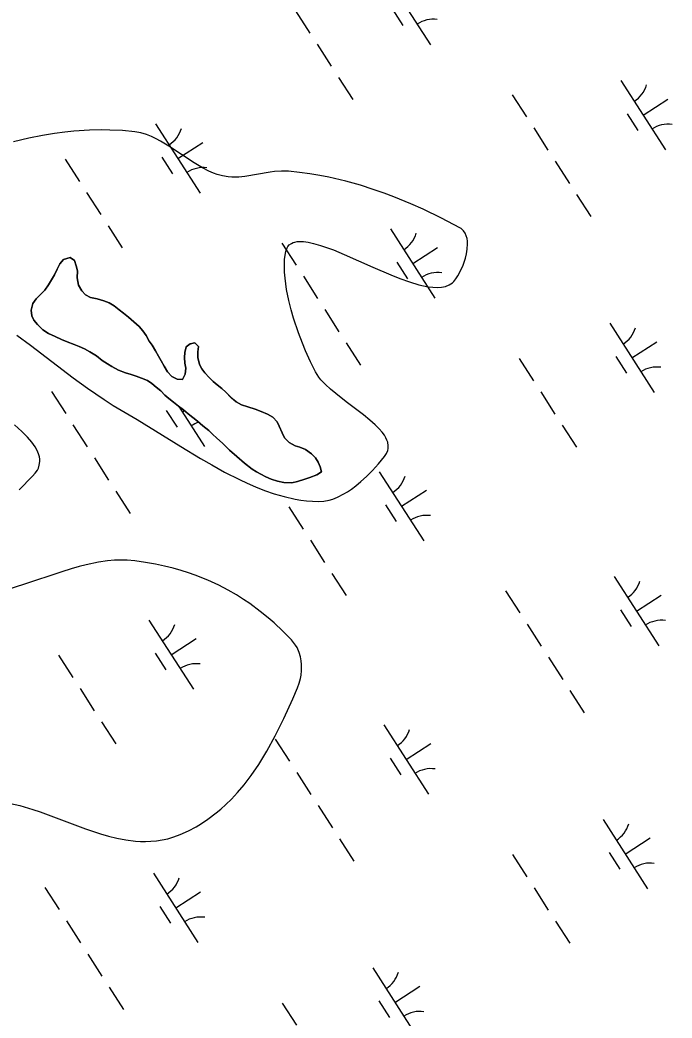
# Model space of a CAD drawing. Extents: x 3937982 to 3958556, y 219448 to 241894.
# Drawn here: x 3946783 to 3947179, y 231442 to 232047 of the extents above; entities that cross this region are included whole.
import ezdxf

# ---------------------------------------------------------------- set-up
doc = ezdxf.new("R2010")
doc.units = 0
for name, color, linetype in [('V-SITE-VEGE', 7, 'Continuous'), ('V-TOPO-SHOR', 7, 'Continuous'), ('V-WETL-SWMP', 7, 'Continuous')]:
    doc.layers.add(name, color=color, linetype=linetype)

msp = doc.modelspace()

# ---------------------------------------------------------------- linework, layer by layer
at = {"layer": 'V-SITE-VEGE'}
for points in [[(3947007.973, 231892.579), (3947013.566, 231890.361), (3947019.335, 231888.299), (3947025.084, 231886.574), (3947027.947, 231885.884), (3947030.777, 231885.354), (3947033.548, 231885.012), (3947036.237, 231884.899), (3947038.808, 231885.063), (3947041.228, 231885.55), (3947043.455, 231886.427), (3947044.475, 231887.023), (3947045.427, 231887.74), (3947046.31, 231888.583), (3947047.514, 231890.068), (3947048.74, 231891.928), (3947050.6, 231895.418), (3947051.896, 231898.438), (3947053.334, 231902.758), (3947053.953, 231905.289), (3947054.432, 231908.16), (3947054.624, 231911.343), (3947054.553, 231912.957), (3947054.327, 231914.595), (3947053.904, 231916.227), (3947053.228, 231917.81), (3947052.23, 231919.287), (3947050.829, 231920.587), (3947049.961, 231921.132), (3947038.918, 231926.932), (3947027.714, 231932.343), (3947020.157, 231935.714), (3947009.98, 231939.882), (3947004.117, 231942.085), (3946997.371, 231944.434), (3946989.611, 231946.89), (3946980.677, 231949.376), (3946970.388, 231951.776), (3946964.869, 231952.854), (3946958.956, 231953.841), (3946952.624, 231954.701), (3946945.843, 231955.399), (3946941.694, 231955.502), (3946937.516, 231955.199), (3946934.72, 231954.832), (3946919.444, 231952.198), (3946915.727, 231951.836), (3946911.524, 231951.791), (3946909.311, 231951.971), (3946905.927, 231952.563), (3946902.599, 231953.505), (3946900.406, 231954.3), (3946897.51, 231955.545), (3946893.697, 231957.486), (3946888.677, 231960.454), (3946873.317, 231970.667), (3946868.301, 231973.702), (3946865.614, 231975.148), (3946862.729, 231976.514), (3946859.628, 231977.739), (3946856.29, 231978.73), (3946852.683, 231979.381), (3946845.134, 231980.076), (3946837.407, 231980.44), (3946832.175, 231980.5), (3946825.111, 231980.348), (3946815.576, 231979.744), (3946810.079, 231979.189), (3946803.773, 231978.37), (3946796.546, 231977.192), (3946788.286, 231975.531), (3946778.882, 231973.223)], [(3946781.061, 231855.971), (3946789.343, 231849.923), (3946815.277, 231830.101), (3946823.923, 231823.736), (3946833.989, 231816.797), (3946839.457, 231813.301), (3946854.051, 231804.693), (3946880.522, 231788.371), (3946892.441, 231781.164), (3946899.284, 231777.201), (3946907.119, 231772.89), (3946916.087, 231768.331), (3946920.872, 231766.095), (3946925.975, 231763.883), (3946931.417, 231761.745), (3946937.213, 231759.736), (3946943.385, 231757.939), (3946949.955, 231756.455), (3946953.336, 231755.875), (3946956.822, 231755.418), (3946960.412, 231755.107), (3946964.109, 231754.96), (3946967.33, 231755.156), (3946970.585, 231755.814), (3946972.762, 231756.483), (3946975.662, 231757.64), (3946979.502, 231759.598), (3946981.671, 231760.909), (3946984.12, 231762.545), (3946986.862, 231764.581), (3946989.914, 231767.086), (3946993.256, 231770.117), (3946996.859, 231773.719), (3947000.637, 231777.889), (3947004.297, 231782.37), (3947005.452, 231784.16), (3947006.173, 231785.954), (3947006.427, 231787.154), (3947006.498, 231788.762), (3947006.15, 231790.906), (3947005.741, 231792.141), (3947005.096, 231793.552), (3947004.145, 231795.17), (3947002.804, 231797.025), (3947000.971, 231799.153), (3946998.536, 231801.595), (3946995.386, 231804.398), (3946991.421, 231807.62), (3946980.917, 231815.576), (3946974.634, 231820.475), (3946971.519, 231823.103), (3946968.479, 231825.915), (3946965.655, 231828.925), (3946964.398, 231830.484), (3946963.263, 231832.095), (3946962.282, 231833.765), (3946959.265, 231839.81), (3946956.296, 231846.401), (3946954.381, 231851.033), (3946951.954, 231857.431), (3946949.034, 231866.209), (3946947.571, 231871.276), (3946946.125, 231877.051), (3946944.809, 231883.556), (3946943.838, 231890.504), (3946943.543, 231894.189), (3946943.434, 231897.98), (3946943.57, 231901.838), (3946944.016, 231905.715), (3946944.428, 231907.433), (3946945.052, 231908.891), (3946945.585, 231909.725), (3946946.429, 231910.669), (3946947.784, 231911.648), (3946948.675, 231912.07), (3946949.789, 231912.43), (3946951.184, 231912.701), (3946952.929, 231912.826), (3946955.11, 231912.746), (3946957.83, 231912.385), (3946961.207, 231911.652), (3946965.383, 231910.45), (3946973.169, 231907.644), (3946979.715, 231904.951), (3946997.213, 231897.212), (3947007.973, 231892.579)], [(3946782.308, 231762.121), (3946790.578, 231770.379), (3946792.21, 231772.202), (3946793.445, 231774.051), (3946794.049, 231775.302), (3946794.604, 231776.988), (3946794.907, 231779.265), (3946794.868, 231780.582), (3946794.641, 231782.1), (3946794.158, 231783.851), (3946793.322, 231785.87), (3946792.03, 231788.203), (3946790.135, 231790.898), (3946787.485, 231794.007), (3946784.032, 231797.474), (3946779.525, 231801.453)], [(3946897.027, 231562.151), (3946902.085, 231565.966), (3946904.854, 231568.288), (3946907.912, 231571.057), (3946911.273, 231574.369), (3946914.949, 231578.324), (3946918.94, 231583.052), (3946923.243, 231588.697), (3946927.851, 231595.418), (3946932.742, 231603.383), (3946937.892, 231612.761), (3946943.099, 231623.292), (3946948.52, 231635.326), (3946951.325, 231641.892), (3946952.37, 231644.712), (3946953.175, 231647.669), (3946953.566, 231649.694), (3946953.885, 231652.445), (3946953.914, 231656.15), (3946953.705, 231658.263), (3946953.257, 231660.657), (3946952.444, 231663.342), (3946951.096, 231666.31), (3946950.185, 231667.834), (3946949.056, 231669.406), (3946947.67, 231671.016), (3946942.449, 231676.32), (3946937.168, 231681.264), (3946933.612, 231684.365), (3946928.828, 231688.258), (3946922.371, 231693.042), (3946918.639, 231695.574), (3946914.34, 231698.287), (3946909.38, 231701.167), (3946903.648, 231704.171), (3946897.014, 231707.249), (3946889.324, 231710.321), (3946885.175, 231711.773), (3946880.712, 231713.187), (3946875.91, 231714.54), (3946870.739, 231715.82), (3946865.168, 231717), (3946859.161, 231718.065), (3946852.683, 231718.984), (3946848.01, 231719.388), (3946843.328, 231719.451), (3946840.203, 231719.32), (3946836.033, 231718.952), (3946830.467, 231718.141), (3946823.035, 231716.586), (3946818.785, 231715.495), (3946813.925, 231714.106), (3946808.369, 231712.373), (3946785.095, 231704.564), (3946775.441, 231701.673)], [(3946777.038, 231571.774), (3946782.873, 231570.418), (3946790.656, 231568.145), (3946795.102, 231566.662), (3946822.76, 231556.353), (3946831.79, 231553.326), (3946836.603, 231551.929), (3946841.739, 231550.663), (3946847.217, 231549.611), (3946853.058, 231548.892), (3946856.075, 231548.701), (3946859.188, 231548.65), (3946862.401, 231548.761), (3946865.715, 231549.058), (3946869.137, 231549.576), (3946872.672, 231550.346), (3946876.317, 231551.409), (3946880.082, 231552.81), (3946885.13, 231555.091), (3946889.951, 231557.649), (3946893.045, 231559.505), (3946897.027, 231562.151)]]:
    msp.add_lwpolyline(points, dxfattribs=at)
at = {"layer": 'V-TOPO-SHOR'}
for points in [[(3946963.22, 231771.092), (3946958.981, 231769.574), (3946955.88, 231768.56), (3946951.477, 231767.043), (3946947.883, 231766.353), (3946943.133, 231766.467), (3946939.197, 231767.246), (3946935.419, 231768.517), (3946932.131, 231769.957), (3946929.168, 231771.565), (3946926.534, 231773.011), (3946923.899, 231774.62), (3946919.28, 231778.176), (3946914.656, 231782.22), (3946910.197, 231786.106), (3946906.062, 231790.154), (3946902.263, 231793.718), (3946899.951, 231795.659), (3946897.471, 231798.088), (3946894.006, 231800.837), (3946890.702, 231803.749), (3946887.897, 231806.012), (3946885.093, 231808.111), (3946882.121, 231810.538), (3946879.154, 231812.799), (3946876.182, 231815.224), (3946873.213, 231817.485), (3946870.9, 231819.59), (3946868.418, 231822.183), (3946865.614, 231824.284), (3946862.973, 231826.549), (3946860.335, 231828.323), (3946856.718, 231829.923), (3946853.433, 231831.037), (3946850.478, 231831.989), (3946846.863, 231833.097), (3946842.757, 231834.692), (3946838.64, 231836.943), (3946836.004, 231838.553), (3946832.873, 231840.65), (3946829.41, 231843.396), (3946825.291, 231845.811), (3946822.164, 231847.578), (3946818.875, 231849.018), (3946815.754, 231850.296), (3946811.482, 231851.891), (3946808.193, 231853.331), (3946804.246, 231855.09), (3946800.136, 231856.85), (3946796.839, 231859.109), (3946793.533, 231862.348), (3946791.379, 231864.945), (3946790.041, 231867.714), (3946789.679, 231871.149), (3946790.619, 231875.251), (3946792.72, 231878.055), (3946795.313, 231880.537), (3946797.906, 231883.183), (3946800.162, 231886.478), (3946801.934, 231889.444), (3946803.865, 231892.573), (3946805.469, 231896.026), (3946807.074, 231899.151), (3946809.34, 231901.793), (3946813.417, 231903.145), (3946816.057, 231901.207), (3946816.907, 231898.107), (3946817.755, 231895.006), (3946817.636, 231890.748), (3946818.498, 231886.337), (3946820.497, 231882.919), (3946822.652, 231880.322), (3946825.777, 231878.882), (3946829.713, 231877.938), (3946833.817, 231876.834), (3946837.104, 231875.558), (3946840.068, 231873.787), (3946843.203, 231871.364), (3946845.843, 231869.263), (3946848.815, 231866.838), (3946852.116, 231864.087), (3946855.256, 231861.173), (3946857.41, 231858.576), (3946859.567, 231855.652), (3946861.404, 231852.231), (3946863.229, 231849.796), (3946865.227, 231846.378), (3946867.058, 231843.288), (3946868.562, 231840.355), (3946870.395, 231837.101), (3946872.557, 231833.685), (3946875.041, 231830.762), (3946878.333, 231829.161), (3946881.607, 231829.03), (3946883.211, 231832.319), (3946883.666, 231835.925), (3946882.979, 231839.028), (3946882.783, 231842.301), (3946882.916, 231845.412), (3946883.698, 231848.856), (3946886.135, 231850.681)], [(3946886.135, 231850.681), (3946889.074, 231851.367), (3946891.227, 231849.098), (3946890.932, 231845.819), (3946890.967, 231842.383), (3946891.829, 231838.135), (3946893.328, 231835.532), (3946895.153, 231833.095), (3946897.801, 231830.174), (3946900.117, 231827.743), (3946902.591, 231825.804), (3946905.399, 231823.541), (3946907.877, 231821.274), (3946911.019, 231818.196), (3946914.156, 231815.445), (3946917.447, 231813.678), (3946921.226, 231812.408), (3946925.66, 231810.979), (3946929.272, 231809.705), (3946933.221, 231807.945), (3946936.348, 231806.176), (3946938.994, 231803.419), (3946940.332, 231800.65), (3946942.011, 231796.575), (3946943.512, 231793.644), (3946946.324, 231790.726), (3946949.947, 231788.799), (3946952.9, 231788.01), (3946956.189, 231786.57), (3946959.816, 231783.988), (3946962.299, 231781.393), (3946963.961, 231778.792), (3946965.135, 231776.021), (3946965.985, 231772.918), (3946963.22, 231771.092)]]:
    msp.add_lwpolyline(points, dxfattribs=at)
at = {"layer": 'V-WETL-SWMP'}
for p, q in [((3947005.122, 232074.137), (3947032.184, 232032.094)), ((3946950.256, 232052.74), (3946958.916, 232039.286)), ((3947008.918, 232053.984), (3947015.413, 232043.894)), ((3946963.246, 232032.559), (3946971.905, 232019.105)), ((3946976.235, 232012.378), (3946984.895, 231998.924)), ((3947147.688, 232010.447), (3947174.75, 231968.403)), ((3947081.823, 232001.852), (3947090.483, 231988.398)), ((3947161.219, 231989.425), (3947176.354, 231999.167)), ((3947151.484, 231990.294), (3947157.979, 231980.204)), ((3946865.254, 231984.107), (3946892.317, 231942.064)), ((3947094.812, 231981.671), (3947103.472, 231968.217)), ((3946878.786, 231963.086), (3946893.921, 231972.828)), ((3946810.388, 231962.71), (3946819.048, 231949.256)), ((3946869.05, 231963.955), (3946875.545, 231953.864)), ((3947107.802, 231961.49), (3947116.462, 231948.036)), ((3946823.378, 231942.529), (3946832.038, 231929.076)), ((3947120.792, 231941.309), (3947129.452, 231927.856)), ((3946836.368, 231922.349), (3946845.028, 231908.895)), ((3947007.82, 231920.417), (3947034.883, 231878.374)), ((3946941.955, 231911.822), (3946950.615, 231898.368)), ((3947021.351, 231899.395), (3947036.487, 231909.138)), ((3947011.616, 231900.265), (3947018.111, 231890.174)), ((3946954.945, 231891.641), (3946963.605, 231878.188)), ((3946967.935, 231871.461), (3946976.595, 231858.007)), ((3947140.95, 231863.118), (3947168.012, 231821.075)), ((3946980.925, 231851.28), (3946989.585, 231837.826)), ((3947154.481, 231842.097), (3947169.616, 231851.839)), ((3947086.084, 231841.721), (3947094.743, 231828.268)), ((3947144.746, 231842.966), (3947151.241, 231832.876)), ((3946802.088, 231821.793), (3946810.748, 231808.339)), ((3947099.073, 231821.541), (3947107.733, 231808.087)), ((3946871.749, 231810.235), (3946878.244, 231800.145)), ((3946879.391, 231812.618), (3946895.015, 231788.344)), ((3946881.484, 231809.366), (3946882.644, 231810.112)), ((3946815.078, 231801.612), (3946823.738, 231788.158)), ((3947112.063, 231801.36), (3947120.723, 231787.906)), ((3946828.068, 231781.431), (3946836.728, 231767.977)), ((3947001.082, 231773.089), (3947028.145, 231731.046)), ((3946841.058, 231761.25), (3946849.718, 231747.797)), ((3947014.613, 231752.067), (3947029.749, 231761.81)), ((3946946.216, 231751.692), (3946954.876, 231738.238)), ((3947004.878, 231752.937), (3947011.373, 231742.846)), ((3946959.206, 231731.511), (3946967.866, 231718.057)), ((3946972.196, 231711.33), (3946980.856, 231697.877)), ((3947143.648, 231709.399), (3947170.71, 231667.356)), ((3947077.783, 231700.804), (3947086.443, 231687.35)), ((3947157.179, 231688.377), (3947172.315, 231698.12)), ((3947147.444, 231689.246), (3947153.939, 231679.156)), ((3946861.215, 231683.059), (3946888.277, 231641.016)), ((3947090.773, 231680.623), (3947099.433, 231667.169)), ((3946874.746, 231662.038), (3946889.882, 231671.78)), ((3946865.011, 231662.907), (3946871.506, 231652.817)), ((3946806.349, 231661.662), (3946815.009, 231648.209)), ((3947103.763, 231660.442), (3947112.423, 231646.989)), ((3946819.339, 231641.482), (3946827.999, 231628.028)), ((3947116.753, 231640.262), (3947125.413, 231626.808)), ((3946832.329, 231621.301), (3946840.989, 231607.847)), ((3947003.781, 231619.369), (3947030.843, 231577.326)), ((3946937.916, 231610.774), (3946946.576, 231597.321)), ((3947017.312, 231598.348), (3947032.448, 231608.09)), ((3947007.577, 231599.217), (3947014.072, 231589.127)), ((3946950.906, 231590.594), (3946959.566, 231577.14)), ((3946963.896, 231570.413), (3946972.556, 231556.959)), ((3947136.91, 231562.071), (3947163.972, 231520.028)), ((3946976.886, 231550.232), (3946985.546, 231536.778)), ((3947150.441, 231541.049), (3947165.577, 231550.792)), ((3947140.706, 231541.918), (3947147.201, 231531.828)), ((3947082.044, 231540.674), (3947090.704, 231527.22)), ((3946863.914, 231529.34), (3946890.976, 231487.297)), ((3946798.049, 231520.745), (3946806.709, 231507.291)), ((3946877.445, 231508.318), (3946892.58, 231518.061)), ((3947095.034, 231520.493), (3947103.694, 231507.039)), ((3946867.71, 231509.187), (3946874.205, 231499.097)), ((3946811.039, 231500.564), (3946819.698, 231487.11)), ((3947108.024, 231500.312), (3947116.684, 231486.858)), ((3946824.028, 231480.383), (3946832.688, 231466.93)), ((3946997.043, 231472.041), (3947024.105, 231429.998)), ((3946837.018, 231460.203), (3946845.678, 231446.749)), ((3947010.574, 231451.02), (3947025.71, 231460.762)), ((3947000.839, 231451.889), (3947007.334, 231441.798)), ((3946942.177, 231450.644), (3946950.837, 231437.19))]:
    msp.add_line(p, q, dxfattribs=at)
for points in [[(3946882.915, 231845.411), (3946882.783, 231842.3), (3946882.98, 231839.028), (3946883.666, 231835.925), (3946883.211, 231832.319), (3946881.608, 231829.029), (3946878.332, 231829.16), (3946875.042, 231830.763), (3946872.557, 231833.685), (3946870.395, 231837.1), (3946868.561, 231840.355), (3946867.059, 231843.287), (3946865.227, 231846.378), (3946863.228, 231849.796), (3946861.403, 231852.232), (3946859.567, 231855.651), (3946857.41, 231858.576), (3946855.255, 231861.173), (3946852.116, 231864.088), (3946848.814, 231866.837), (3946845.843, 231869.262), (3946843.203, 231871.364), (3946840.068, 231873.787), (3946837.104, 231875.558), (3946833.817, 231876.834), (3946829.714, 231877.938), (3946825.776, 231878.881), (3946822.651, 231880.322), (3946820.497, 231882.919), (3946818.498, 231886.337), (3946817.635, 231890.748), (3946817.755, 231895.005), (3946816.906, 231898.106), (3946816.056, 231901.208), (3946813.417, 231903.145), (3946809.339, 231901.794), (3946807.074, 231899.152), (3946805.468, 231896.026), (3946803.866, 231892.572), (3946801.934, 231889.443), (3946800.163, 231886.478), (3946797.905, 231883.182), (3946795.313, 231880.536), (3946792.719, 231878.055), (3946790.619, 231875.251), (3946789.679, 231871.149), (3946790.041, 231867.715), (3946791.378, 231864.946), (3946793.533, 231862.349), (3946796.839, 231859.109), (3946800.136, 231856.85), (3946804.246, 231855.091), (3946808.192, 231853.331), (3946811.481, 231851.891), (3946815.753, 231850.297), (3946818.876, 231849.019), (3946822.164, 231847.579), (3946825.292, 231845.81), (3946829.409, 231843.397), (3946832.874, 231840.649), (3946836.005, 231838.553), (3946838.641, 231836.943), (3946842.756, 231834.693), (3946846.864, 231833.097), (3946850.477, 231831.988), (3946853.433, 231831.036), (3946856.718, 231829.923), (3946860.335, 231828.323), (3946862.972, 231826.549), (3946865.614, 231824.284), (3946868.418, 231822.184), (3946870.9, 231819.591), (3946873.213, 231817.486), (3946876.182, 231815.224), (3946879.153, 231812.799), (3946882.122, 231810.538), (3946885.093, 231808.112), (3946887.897, 231806.013), (3946890.703, 231803.749), (3946894.006, 231800.836), (3946897.471, 231798.089), (3946899.951, 231795.659), (3946902.263, 231793.718), (3946906.063, 231790.155), (3946910.197, 231786.105), (3946914.656, 231782.221), (3946919.28, 231778.176), (3946923.899, 231774.621), (3946926.535, 231773.011), (3946929.168, 231771.565), (3946932.131, 231769.958), (3946935.419, 231768.518), (3946939.197, 231767.246), (3946943.133, 231766.468), (3946947.882, 231766.352), (3946951.476, 231767.043), (3946955.88, 231768.561), (3946958.98, 231769.575), (3946963.221, 231771.091), (3946965.985, 231772.919), (3946965.135, 231776.021)], [(3946965.135, 231776.021), (3946963.961, 231778.792), (3946962.298, 231781.394), (3946959.816, 231783.988), (3946956.189, 231786.57), (3946952.9, 231788.01), (3946949.946, 231788.799), (3946946.325, 231790.726), (3946943.513, 231793.644), (3946942.01, 231796.575), (3946940.332, 231800.651), (3946938.995, 231803.42), (3946936.348, 231806.176), (3946933.22, 231807.945), (3946929.273, 231809.705), (3946925.659, 231810.978), (3946921.225, 231812.407), (3946917.447, 231813.678), (3946914.156, 231815.445), (3946911.018, 231818.196), (3946907.876, 231821.274), (3946905.398, 231823.541), (3946902.592, 231825.804), (3946900.118, 231827.743), (3946897.801, 231830.175), (3946895.153, 231833.095), (3946893.327, 231835.532), (3946891.828, 231838.136), (3946890.966, 231842.383), (3946890.932, 231845.82), (3946891.226, 231849.097), (3946889.075, 231851.367), (3946886.135, 231850.682), (3946883.698, 231848.857), (3946882.915, 231845.411)]]:
    msp.add_lwpolyline(points, dxfattribs=at)
for centre, start, end in [((3947033.803, 232030.018), 81.996677, 123.540335), ((3947146.468, 232012.779), 301.99668, 343.540338), ((3947176.368, 231966.328), 81.996677, 123.540335), ((3946864.035, 231986.44), 301.99668, 343.540338), ((3946893.935, 231939.988), 81.996677, 123.540335), ((3947006.601, 231922.75), 301.99668, 343.540338), ((3947036.501, 231876.298), 81.996677, 123.540335), ((3947139.73, 231865.451), 301.99668, 343.540338), ((3947169.63, 231818.999), 81.996677, 123.540335), ((3946896.634, 231786.269), 107.16893, 123.540335), ((3946999.863, 231775.422), 301.99668, 343.540338), ((3947029.763, 231728.97), 81.996677, 123.540335), ((3947142.429, 231711.732), 301.99668, 343.540338), ((3947172.329, 231665.28), 81.996677, 123.540335), ((3946859.996, 231685.392), 301.99668, 343.540338), ((3946889.896, 231638.94), 81.996677, 123.540335), ((3947002.562, 231621.702), 301.99668, 343.540338), ((3947032.462, 231575.25), 81.996677, 123.540335), ((3947135.691, 231564.404), 301.99668, 343.540338), ((3947165.591, 231517.952), 81.996677, 123.540335), ((3946862.694, 231531.673), 301.99668, 343.540338), ((3946892.594, 231485.221), 81.996677, 123.540335), ((3946995.824, 231474.374), 301.99668, 343.540338), ((3947025.724, 231427.922), 81.996677, 123.540335)]:
    msp.add_arc(centre, 17.623, start, end, dxfattribs=at)

doc.saveas('drawing.dxf')
